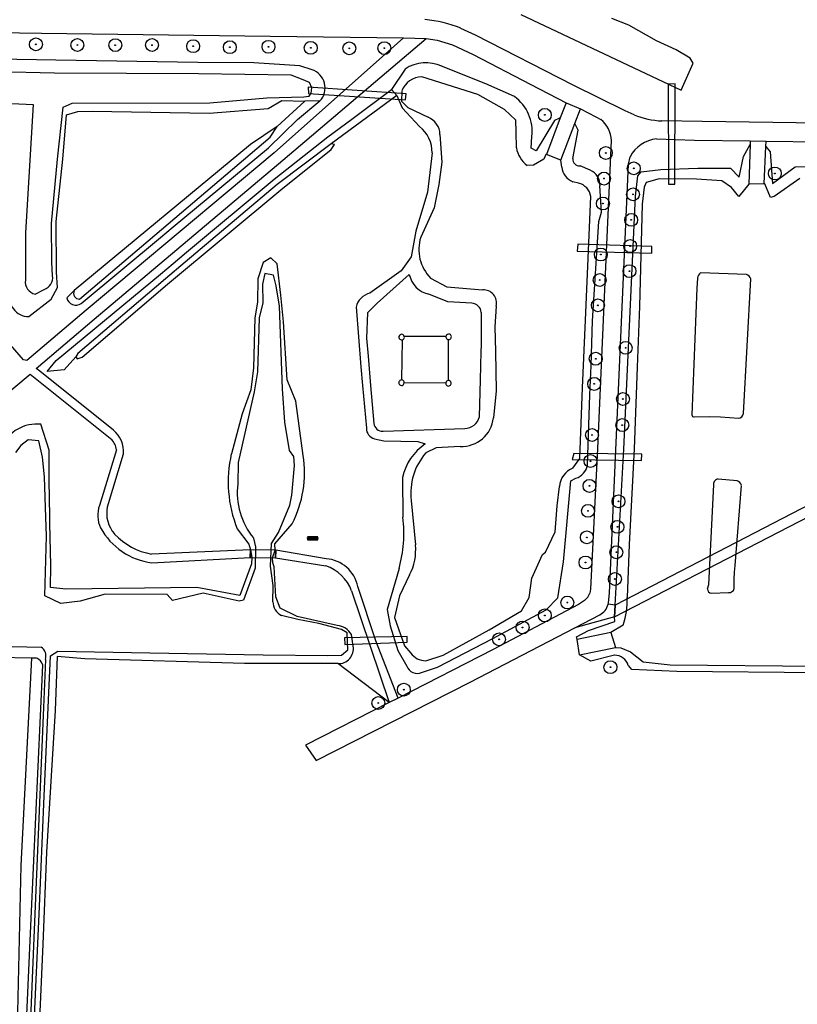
# Model space of a CAD drawing. Header units: metres. Extents: x 102000 to 105000, y 414600 to 420766.
# Tile 266 of 298: x 104592 to 104743, y 420102 to 420294. Entities that reach past the tile are written whole.
import ezdxf

# ---------------------------------------------------------------- set-up
doc = ezdxf.new("R2010")
doc.units = ezdxf.units.M
doc.layers.get('0').update_dxf_attribs({"color": 8})

msp = doc.modelspace()

# ---------------------------------------------------------------- hatches: boundary and pattern name
at = {"ltscale": 0.1}
h = msp.add_hatch(color=256, dxfattribs=at)
edge = h.paths.add_edge_path()
edge.add_arc((104595.24, 420288.92), 0.075, 0, 360)
h = msp.add_hatch(color=256, dxfattribs=at)
edge = h.paths.add_edge_path()
edge.add_arc((104603.29, 420288.79), 0.075, 0, 360)
h = msp.add_hatch(color=256, dxfattribs=at)
edge = h.paths.add_edge_path()
edge.add_arc((104610.65, 420288.77), 0.075, 0, 360)
h = msp.add_hatch(color=256, dxfattribs=at)
edge = h.paths.add_edge_path()
edge.add_arc((104617.79, 420288.78), 0.075, 0, 360)
h = msp.add_hatch(color=256, dxfattribs=at)
edge = h.paths.add_edge_path()
edge.add_arc((104625.79, 420288.56), 0.075, 0, 360)
h = msp.add_hatch(color=256, dxfattribs=at)
edge = h.paths.add_edge_path()
edge.add_arc((104632.91, 420288.36), 0.075, 0, 360)
h = msp.add_hatch(color=256, dxfattribs=at)
edge = h.paths.add_edge_path()
edge.add_arc((104640.41, 420288.44), 0.075, 0, 360)
h = msp.add_hatch(color=256, dxfattribs=at)
edge = h.paths.add_edge_path()
edge.add_arc((104648.62, 420288.24), 0.075, 0, 360)
h = msp.add_hatch(color=256, dxfattribs=at)
edge = h.paths.add_edge_path()
edge.add_arc((104656.11, 420288.15), 0.075, 0, 360)
h = msp.add_hatch(color=256, dxfattribs=at)
edge = h.paths.add_edge_path()
edge.add_arc((104662.92, 420288.19), 0.075, 0, 360)
h = msp.add_hatch(color=256, dxfattribs=at)
edge = h.paths.add_edge_path()
edge.add_arc((104694.09, 420275.21), 0.075, 0, 360)
h = msp.add_hatch(color=256, dxfattribs=at)
edge = h.paths.add_edge_path()
edge.add_arc((104705.94, 420267.81), 0.075, 0, 360)
h = msp.add_hatch(color=256, dxfattribs=at)
edge = h.paths.add_edge_path()
edge.add_arc((104711.36, 420264.82), 0.075, 0, 360)
h = msp.add_hatch(color=256, dxfattribs=at)
edge = h.paths.add_edge_path()
edge.add_arc((104705.59, 420262.84), 0.075, 0, 360)
h = msp.add_hatch(color=256, dxfattribs=at)
edge = h.paths.add_edge_path()
edge.add_arc((104738.76, 420263.83), 0.075, 0, 360)
h = msp.add_hatch(color=256, dxfattribs=at)
edge = h.paths.add_edge_path()
edge.add_arc((104711.22, 420259.77), 0.075, 0, 360)
h = msp.add_hatch(color=256, dxfattribs=at)
edge = h.paths.add_edge_path()
edge.add_arc((104705.37, 420257.99), 0.075, 0, 360)
h = msp.add_hatch(color=256, dxfattribs=at)
edge = h.paths.add_edge_path()
edge.add_arc((104710.87, 420254.81), 0.075, 0, 360)
h = msp.add_hatch(color=256, dxfattribs=at)
edge = h.paths.add_edge_path()
edge.add_arc((104710.66, 420249.72), 0.075, 0, 360)
h = msp.add_hatch(color=256, dxfattribs=at)
edge = h.paths.add_edge_path()
edge.add_arc((104704.97, 420248.08), 0.075, 0, 360)
h = msp.add_hatch(color=256, dxfattribs=at)
edge = h.paths.add_edge_path()
edge.add_arc((104710.53, 420244.86), 0.075, 0, 360)
h = msp.add_hatch(color=256, dxfattribs=at)
edge = h.paths.add_edge_path()
edge.add_arc((104704.75, 420243.13), 0.075, 0, 360)
h = msp.add_hatch(color=256, dxfattribs=at)
edge = h.paths.add_edge_path()
edge.add_arc((104704.4, 420238.21), 0.075, 0, 360)
h = msp.add_hatch(color=256, dxfattribs=at)
edge = h.paths.add_edge_path()
edge.add_arc((104709.79, 420229.95), 0.075, 0, 360)
h = msp.add_hatch(color=256, dxfattribs=at)
edge = h.paths.add_edge_path()
edge.add_arc((104703.98, 420227.83), 0.075, 0, 360)
h = msp.add_hatch(color=256, dxfattribs=at)
edge = h.paths.add_edge_path()
edge.add_arc((104703.68, 420222.94), 0.075, 0, 360)
h = msp.add_hatch(color=256, dxfattribs=at)
edge = h.paths.add_edge_path()
edge.add_arc((104709.26, 420220.01), 0.075, 0, 360)
h = msp.add_hatch(color=256, dxfattribs=at)
edge = h.paths.add_edge_path()
edge.add_arc((104709.13, 420214.94), 0.075, 0, 360)
h = msp.add_hatch(color=256, dxfattribs=at)
edge = h.paths.add_edge_path()
edge.add_arc((104703.26, 420213.01), 0.075, 0, 360)
h = msp.add_hatch(color=256, dxfattribs=at)
edge = h.paths.add_edge_path()
edge.add_arc((104702.96, 420207.95), 0.075, 0, 360)
h = msp.add_hatch(color=256, dxfattribs=at)
edge = h.paths.add_edge_path()
edge.add_arc((104702.76, 420203.12), 0.075, 0, 360)
h = msp.add_hatch(color=256, dxfattribs=at)
edge = h.paths.add_edge_path()
edge.add_arc((104708.39, 420200.12), 0.075, 0, 360)
h = msp.add_hatch(color=256, dxfattribs=at)
edge = h.paths.add_edge_path()
edge.add_arc((104702.48, 420198.27), 0.075, 0, 360)
h = msp.add_hatch(color=256, dxfattribs=at)
edge = h.paths.add_edge_path()
edge.add_arc((104708.19, 420195.16), 0.075, 0, 360)
msp.add_hatch(color=256).paths.add_polyline_path([(104648.02, 420193.25), (104648.02, 420193.2), (104649.99, 420193.2), (104649.99, 420193.25)])
h = msp.add_hatch(color=256, dxfattribs=at)
edge = h.paths.add_edge_path()
edge.add_arc((104702.24, 420193.12), 0.075, 0, 360)
h = msp.add_hatch(color=256, dxfattribs=at)
edge = h.paths.add_edge_path()
edge.add_arc((104707.99, 420190.23), 0.075, 0, 360)
h = msp.add_hatch(color=256, dxfattribs=at)
edge = h.paths.add_edge_path()
edge.add_arc((104701.99, 420188.24), 0.075, 0, 360)
h = msp.add_hatch(color=256, dxfattribs=at)
edge = h.paths.add_edge_path()
edge.add_arc((104707.7, 420185.03), 0.075, 0, 360)
h = msp.add_hatch(color=256, dxfattribs=at)
edge = h.paths.add_edge_path()
edge.add_arc((104698.47, 420180.46), 0.075, 0, 360)
h = msp.add_hatch(color=256, dxfattribs=at)
edge = h.paths.add_edge_path()
edge.add_arc((104694.09, 420177.96), 0.075, 0, 360)
h = msp.add_hatch(color=256, dxfattribs=at)
edge = h.paths.add_edge_path()
edge.add_arc((104689.77, 420175.62), 0.075, 0, 360)
h = msp.add_hatch(color=256, dxfattribs=at)
edge = h.paths.add_edge_path()
edge.add_arc((104685.2, 420173.31), 0.075, 0, 360)
h = msp.add_hatch(color=256, dxfattribs=at)
edge = h.paths.add_edge_path()
edge.add_arc((104706.83, 420167.9), 0.075, 0, 360)
h = msp.add_hatch(color=256, dxfattribs=at)
edge = h.paths.add_edge_path()
edge.add_arc((104666.7, 420163.53), 0.075, 0, 360)
h = msp.add_hatch(color=256, dxfattribs=at)
edge = h.paths.add_edge_path()
edge.add_arc((104661.74, 420160.94), 0.075, 0, 360)

# ---------------------------------------------------------------- linework, layer by layer
for p, q in [((104689.46, 420294.74), (104720.56, 420280.03)), ((104710.41, 420292.64), (104707.1, 420293.94)), ((104556.82, 420291.68), (104596.33, 420291.07)), ((104680.65, 420290.73), (104677.79, 420292.03)), ((104715.76, 420289.61), (104710.41, 420292.64)), ((104596.33, 420291.07), (104640.75, 420290.48)), ((104640.75, 420290.48), (104666.62, 420290.21)), ((104666.62, 420290.21), (104641.52, 420267.82)), ((104643.22, 420266.39), (104671.01, 420290.08)), ((104666.62, 420290.21), (104671.01, 420290.08)), ((104671.01, 420290.08), (104673.19, 420289.74)), ((104673.19, 420289.74), (104676.18, 420288.82)), ((104699.57, 420281.02), (104680.65, 420290.73)), ((104719.58, 420287.85), (104715.76, 420289.61)), ((104676.18, 420288.82), (104680.15, 420286.96)), ((104722.32, 420286.22), (104719.58, 420287.85)), ((104599.13, 420285.85), (104570.93, 420286.29)), ((104626.72, 420285.4), (104599.13, 420285.85)), ((104680.15, 420286.96), (104691.39, 420281.11)), ((104722.93, 420285.24), (104722.32, 420286.22)), ((104598.87, 420283.3), (104570.85, 420284.03)), ((104637.57, 420285.34), (104626.72, 420285.4)), ((104646.5, 420284.77), (104637.57, 420285.34)), ((104648.88, 420283.99), (104646.5, 420284.77)), ((104666.95, 420284.12), (104664.29, 420280.13)), ((104682.61, 420281.27), (104674.05, 420284.67)), ((104720.56, 420280.03), (104722.93, 420285.24)), ((104626.81, 420283.19), (104598.87, 420283.3)), ((104644.8, 420282.91), (104626.81, 420283.19)), ((104646.85, 420282.15), (104644.8, 420282.91)), ((104648.38, 420281.51), (104646.85, 420282.15)), ((104681.06, 420279.18), (104670.19, 420282.61)), ((104667.16, 420279.33), (104648.12, 420280.58)), ((104648.12, 420280.58), (104648.16, 420279.35)), ((104648.82, 420280.49), (104648.38, 420281.51)), ((104648.7, 420279.44), (104648.82, 420280.49)), ((104656.61, 420274.38), (104664.29, 420280.13)), ((104664.29, 420280.13), (104665.31, 420279.01)), ((104666.32, 420279.85), (104666.26, 420277.87)), ((104688.2, 420278.76), (104682.61, 420281.27)), ((104691.39, 420281.11), (104698.22, 420277.57)), ((104709.67, 420276.02), (104699.57, 420281.02)), ((104719.41, 420281.23), (104718.06, 420281.21)), ((104718.06, 420281.21), (104718.11, 420261.77)), ((104719.33, 420261.73), (104719.41, 420281.23)), ((104576.35, 420278.04), (104594.73, 420277.25)), ((104629.01, 420277.54), (104640.06, 420278.55)), ((104640.06, 420278.55), (104647.29, 420278.69)), ((104640.37, 420276.48), (104643, 420278.03)), ((104647.5, 420277.88), (104642.07, 420272.94)), ((104643, 420278.03), (104647.5, 420277.88)), ((104646.04, 420274.3), (104650.39, 420277.92)), ((104647.29, 420278.69), (104648.33, 420278.84)), ((104650.39, 420277.92), (104647.5, 420277.88)), ((104648.16, 420279.35), (104667.04, 420278.12)), ((104648.33, 420278.84), (104648.7, 420279.44)), ((104665.31, 420279.01), (104652.56, 420269.57)), ((104665.31, 420279.01), (104666.38, 420276.56)), ((104666.26, 420277.87), (104667.51, 420276.67)), ((104667.04, 420278.12), (104667.16, 420279.33)), ((104686.27, 420276.23), (104681.06, 420279.18)), ((104594.73, 420277.25), (104593.24, 420252.32)), ((104599.4, 420266.61), (104600.53, 420276.74)), ((104600.53, 420276.74), (104602.26, 420277.52)), ((104602.26, 420277.52), (104629.01, 420277.54)), ((104603.4, 420275.85), (104606.26, 420275.91)), ((104606.26, 420275.91), (104628.88, 420275.52)), ((104628.88, 420275.52), (104640.37, 420276.48)), ((104666.38, 420276.56), (104669.75, 420272.94)), ((104667.51, 420276.67), (104671.41, 420274.74)), ((104688.44, 420274.19), (104686.27, 420276.23)), ((104698.22, 420277.57), (104697.1, 420274.63)), ((104698.22, 420277.57), (104701, 420276.39)), ((104699.9, 420273.52), (104701, 420276.39)), ((104701, 420276.39), (104704.02, 420274.86)), ((104711.41, 420275.22), (104709.67, 420276.02)), ((104600.48, 420266.63), (104601.19, 420275.2)), ((104601.19, 420275.2), (104603.4, 420275.85)), ((104640.39, 420268.82), (104646.04, 420274.3)), ((104651.97, 420270.98), (104656.61, 420274.38)), ((104688.55, 420271.95), (104688.44, 420274.19)), ((104695.96, 420274.14), (104692.41, 420268.22)), ((104697.1, 420274.63), (104694.41, 420267.49)), ((104696.82, 420274.52), (104695.96, 420274.14)), ((104697.1, 420274.63), (104696.82, 420274.52)), ((104704.02, 420274.86), (104704.97, 420274.3)), ((104724.62, 420273.91), (104716.84, 420274.03)), ((104642.07, 420272.94), (104636.94, 420269.49)), ((104640.76, 420270.89), (104642.07, 420272.94)), ((104697.18, 420266.44), (104699.9, 420273.52)), ((104699.53, 420266.73), (104700.55, 420272.22)), ((104700.13, 420273.14), (104699.9, 420273.52)), ((104700.55, 420272.22), (104700.13, 420273.14)), ((104763.95, 420273.42), (104724.62, 420273.91)), ((104619.65, 420252.94), (104640.76, 420270.89)), ((104641.5, 420262.72), (104651.97, 420270.98)), ((104673.72, 420271.41), (104674.07, 420266.03)), ((104688.56, 420268.82), (104688.55, 420271.95)), ((104691.43, 420268.73), (104691.57, 420271)), ((104707, 420270.22), (104705.8, 420244.18)), ((104715.78, 420270.56), (104723.18, 420270.32)), ((104723.18, 420270.32), (104733.98, 420270.16)), ((104733.98, 420270.16), (104733.96, 420269.43)), ((104733.98, 420270.16), (104737.05, 420270.09)), ((104636.94, 420269.49), (104602.69, 420241.07)), ((104621.92, 420253.44), (104640.39, 420268.82)), ((104652.56, 420269.57), (104642.12, 420261.69)), ((104642.83, 420260.67), (104652.56, 420268.46)), ((104653.26, 420269.45), (104652.56, 420269.57)), ((104652.56, 420268.46), (104653.26, 420269.45)), ((104692.41, 420268.22), (104691.43, 420268.73)), ((104732.71, 420267.1), (104733.96, 420269.43)), ((104733.96, 420269.43), (104733.7, 420261.74)), ((104736.7, 420261.84), (104737.01, 420269.06)), ((104737.01, 420269.06), (104737.05, 420270.09)), ((104737.01, 420269.06), (104737.87, 420268.06)), ((104737.05, 420270.09), (104763.52, 420269.8)), ((104598.27, 420254.14), (104599.4, 420266.61)), ((104599.17, 420254.5), (104600.48, 420266.63)), ((104641.52, 420267.82), (104605.02, 420237.28)), ((104606.57, 420235.54), (104643.22, 420266.39)), ((104672.19, 420267.81), (104671.33, 420260.22)), ((104693.92, 420266.62), (104691.91, 420265.47)), ((104694.27, 420267.54), (104693.92, 420266.62)), ((104694.41, 420267.49), (104694.27, 420267.54)), ((104697.18, 420266.44), (104694.41, 420267.49)), ((104697.22, 420266.43), (104697.18, 420266.44)), ((104697.4, 420265.05), (104697.22, 420266.43)), ((104710.35, 420265.63), (104710.64, 420267.05)), ((104731.86, 420263.08), (104732.71, 420267.1)), ((104737.87, 420268.06), (104738.28, 420261.91)), ((104674.07, 420266.03), (104673.52, 420261.71)), ((104691.91, 420265.47), (104690.65, 420265.36)), ((104702.92, 420264.47), (104700.94, 420265.33)), ((104706.64, 420182.3), (104710.35, 420265.63)), ((104712.82, 420264.18), (104716.6, 420264.57)), ((104716.6, 420264.57), (104723.81, 420264.85)), ((104723.81, 420264.85), (104730.15, 420264.84)), ((104730.15, 420264.84), (104731.86, 420263.08)), ((104738.28, 420261.91), (104742.69, 420265.09)), ((104742.69, 420265.09), (104760.77, 420265.6)), ((104624.49, 420248.51), (104641.5, 420262.72)), ((104711.69, 420259.45), (104712.16, 420263.38)), ((104712.16, 420263.38), (104712.82, 420264.18)), ((104716.31, 420262.78), (104713.8, 420262.08)), ((104723.56, 420262.75), (104716.31, 420262.78)), ((104728.48, 420262.42), (104723.56, 420262.75)), ((104743.61, 420262.88), (104738.63, 420259.35)), ((104620.82, 420242.32), (104642.83, 420260.67)), ((104642.12, 420261.69), (104624.26, 420246.6)), ((104673.52, 420261.71), (104672.62, 420257.14)), ((104700.65, 420261.95), (104699.5, 420262.23)), ((104705.07, 420256.28), (104704.8, 420261.4)), ((104713.37, 420261.2), (104712.98, 420257.85)), ((104713.8, 420262.08), (104713.37, 420261.2)), ((104718.11, 420261.77), (104719.33, 420261.73)), ((104730.38, 420261.12), (104728.48, 420262.42)), ((104731.77, 420259.38), (104730.38, 420261.12)), ((104733.7, 420261.74), (104731.77, 420259.38)), ((104736.7, 420261.84), (104733.7, 420261.74)), ((104736.84, 420261.84), (104736.7, 420261.84)), ((104737.9, 420259.13), (104736.84, 420261.84)), ((104671.33, 420260.22), (104669.03, 420252.59)), ((104701.96, 420235.31), (104703.01, 420259.34)), ((104709.96, 420221.5), (104711.69, 420259.45)), ((104738.63, 420259.35), (104737.9, 420259.13)), ((104672.62, 420257.14), (104669.98, 420251.44)), ((104712.98, 420257.85), (104712.5, 420237.95)), ((104704.57, 420254.47), (104705.07, 420256.28)), ((104598.32, 420246.57), (104598.27, 420254.14)), ((104599.26, 420244.68), (104599.17, 420254.5)), ((104603.71, 420239.41), (104619.65, 420252.94)), ((104619.46, 420251.39), (104621.92, 420253.44)), ((104703.38, 420235.19), (104704.57, 420254.47)), ((104593.24, 420252.32), (104593.2, 420243.11)), ((104604.03, 420238.55), (104619.46, 420251.39)), ((104669.03, 420252.59), (104668.12, 420247.65)), ((104700.47, 420250.12), (104700.34, 420248.76)), ((104714.89, 420249.62), (104700.47, 420250.12)), ((104714.89, 420248.37), (104714.89, 420249.62)), ((104621.87, 420246.31), (104624.49, 420248.51)), ((104640.88, 420247.43), (104639.39, 420246.51)), ((104642.07, 420246.27), (104640.88, 420247.43)), ((104668.12, 420247.65), (104666.17, 420244.92)), ((104700.34, 420248.76), (104714.89, 420248.37)), ((104598.49, 420243.93), (104598.32, 420246.57)), ((104619.44, 420244.28), (104621.87, 420246.31)), ((104624.26, 420246.6), (104620.43, 420243.37)), ((104639.39, 420246.51), (104638.33, 420243.37)), ((104642.83, 420240.18), (104642.07, 420246.27)), ((104599.16, 420227.47), (104619.44, 420244.28)), ((104599.46, 420241.66), (104599.26, 420244.68)), ((104620.43, 420243.37), (104603.35, 420228.88)), ((104638.33, 420243.37), (104638.27, 420238.8)), ((104639.68, 420244.37), (104639.25, 420242.29)), ((104641.36, 420244.05), (104639.68, 420244.37)), ((104641.89, 420242.03), (104641.36, 420244.05)), ((104666.17, 420244.92), (104660.11, 420240.56)), ((104667.76, 420244.18), (104661.49, 420238.65)), ((104671.91, 420243.5), (104675.06, 420241.83)), ((104705.8, 420244.18), (104704.31, 420210.41)), ((104723.75, 420243.49), (104723.61, 420241.55)), ((104733.25, 420244.19), (104724.32, 420244.55)), ((104732.66, 420217.18), (104734.08, 420243.37)), ((104598.23, 420239.4), (104599.46, 420241.66)), ((104604.22, 420228.16), (104620.82, 420242.32)), ((104639.25, 420242.29), (104639.31, 420238.67)), ((104642.52, 420238.02), (104641.89, 420242.03)), ((104675.06, 420241.83), (104682.01, 420241.21)), ((104723.61, 420241.55), (104722.64, 420216.92)), ((104595.1, 420240.4), (104596.86, 420241.31)), ((104602.69, 420241.07), (104601.23, 420239.66)), ((104643.33, 420235), (104642.83, 420240.18)), ((104675.26, 420238.88), (104671.59, 420240.36)), ((104593.84, 420236.01), (104598.23, 420239.4)), ((104638.27, 420238.8), (104637.78, 420235.8)), ((104639.31, 420238.67), (104638.63, 420235.8)), ((104643.14, 420221.96), (104642.52, 420238.02)), ((104657.42, 420237.89), (104658.36, 420226.25)), ((104661.49, 420238.65), (104659.65, 420236.78)), ((104679.9, 420238.63), (104675.26, 420238.88)), ((104684.65, 420238.05), (104684.41, 420234.01)), ((104712.5, 420237.95), (104712.03, 420226.19)), ((104605.02, 420237.28), (104593.47, 420227.47)), ((104637.78, 420235.8), (104637.49, 420226.06)), ((104638.63, 420235.8), (104638.29, 420225.26)), ((104659.65, 420236.78), (104659.47, 420231.8)), ((104681.76, 420230.52), (104681.76, 420236.82)), ((104592.83, 420227.6), (104586.55, 420234.83)), ((104595.27, 420225.95), (104606.57, 420235.54)), ((104644.01, 420223.74), (104643.33, 420235)), ((104684.41, 420234.01), (104684.49, 420229.24)), ((104701.42, 420222.21), (104701.96, 420235.31)), ((104703.07, 420226.49), (104703.38, 420235.19)), ((104674.88, 420232.18), (104666.79, 420232.14)), ((104659.47, 420231.8), (104659.76, 420228.34)), ((104666.38, 420231.51), (104666.25, 420223.72)), ((104675.36, 420223.62), (104675.4, 420231.56)), ((104681.73, 420229.17), (104681.76, 420230.52)), ((104602.98, 420228.23), (104600.75, 420225.65)), ((104603.35, 420228.88), (104602.98, 420228.23)), ((104602.98, 420228.23), (104603.28, 420227.84)), ((104603.28, 420227.84), (104604.22, 420228.16)), ((104659.76, 420228.34), (104660.25, 420222.62)), ((104681.59, 420223.73), (104681.73, 420229.17)), ((104684.49, 420229.24), (104684.66, 420221.58)), ((104593.47, 420227.47), (104592.83, 420227.6)), ((104597.41, 420225.34), (104599.16, 420227.47)), ((104658.36, 420226.25), (104658.68, 420222.62)), ((104702.86, 420220.84), (104703.07, 420226.49)), ((104712.03, 420226.19), (104711.41, 420210.35)), ((104572.01, 420206.41), (104594.1, 420224.81)), ((104594.1, 420224.81), (104609.97, 420212.15)), ((104596, 420225.4), (104595.27, 420225.95)), ((104610.32, 420213.95), (104596, 420225.4)), ((104600.75, 420225.65), (104597.41, 420225.34)), ((104637.49, 420226.06), (104636.96, 420221.8)), ((104638.29, 420225.26), (104637.66, 420221.37)), ((104645.73, 420219.6), (104644.01, 420223.74)), ((104658.68, 420222.62), (104659.43, 420214.31)), ((104660.25, 420222.62), (104660.88, 420215.28)), ((104666.78, 420223.21), (104674.85, 420223.16)), ((104681.4, 420216.54), (104681.59, 420223.73)), ((104637.66, 420221.37), (104634.55, 420207.65)), ((104636.96, 420221.8), (104635.28, 420217.15)), ((104643.6, 420215.51), (104643.14, 420221.96)), ((104684.66, 420221.58), (104684.11, 420216.34)), ((104700.86, 420208.46), (104701.42, 420222.21)), ((104702.36, 420207.16), (104702.86, 420220.84)), ((104709.45, 420210.25), (104709.96, 420221.5)), ((104647.15, 420209.05), (104645.73, 420219.6)), ((104635.28, 420217.15), (104633.2, 420209.34)), ((104723.12, 420216.56), (104726.08, 420216.58)), ((104726.08, 420216.58), (104728.18, 420216.52)), ((104597.82, 420210.06), (104596.21, 420215.09)), ((104644.51, 420209.98), (104643.6, 420215.51)), ((104728.18, 420216.52), (104731.68, 420216.3)), ((104662.66, 420213.76), (104678.52, 420214.3)), ((104592.34, 420210.98), (104591.28, 420209.61)), ((104593.71, 420212.05), (104592.34, 420210.98)), ((104595.78, 420211.86), (104593.71, 420212.05)), ((104596.51, 420208.68), (104595.78, 420211.86)), ((104661, 420212.3), (104662.84, 420211.89)), ((104662.84, 420211.89), (104669.4, 420211.74)), ((104669.4, 420211.74), (104670.85, 420211.27)), ((104597.84, 420202.91), (104597.82, 420210.06)), ((104610.86, 420210.14), (104607.57, 420199.33)), ((104609.11, 420199.04), (104612.27, 420209.37)), ((104645.31, 420208.84), (104644.51, 420209.98)), ((104672.98, 420210.54), (104670.95, 420209.53)), ((104677.65, 420210.8), (104672.98, 420210.54)), ((104699.71, 420209.44), (104699.42, 420208.23)), ((104712.94, 420209.31), (104699.71, 420209.44)), ((104704.31, 420210.41), (104702.98, 420183.03)), ((104707.74, 420179.97), (104709.45, 420210.25)), ((104711.41, 420210.35), (104710.46, 420191.77)), ((104712.86, 420208.04), (104712.94, 420209.31)), ((104596.92, 420204.89), (104596.51, 420208.68)), ((104634.55, 420207.65), (104634.46, 420203.53)), ((104644.95, 420201.34), (104645.44, 420207.06)), ((104645.44, 420207.06), (104645.31, 420208.84)), ((104699.42, 420208.23), (104712.86, 420208.04)), ((104699.51, 420206.59), (104700.86, 420208.46)), ((104597.19, 420196.97), (104596.92, 420204.89)), ((104666.46, 420204.76), (104666.52, 420197.02)), ((104697.69, 420188.38), (104699.11, 420204.11)), ((104699.11, 420204.11), (104700.14, 420204.61)), ((104726.88, 420203.4), (104725.87, 420183.92)), ((104731.44, 420204.1), (104727.78, 420204.43)), ((104731.05, 420187.66), (104732.28, 420203.23)), ((104597.86, 420202.05), (104597.84, 420202.91)), ((104597.96, 420195.87), (104597.86, 420202.05)), ((104644.54, 420199.36), (104644.95, 420201.34)), ((104696.49, 420199.24), (104696.91, 420203.03)), ((104748.86, 420201.26), (104707.74, 420179.97)), ((104748.86, 420201.26), (104707.74, 420179.97)), ((104642.34, 420194.1), (104644.54, 420199.36)), ((104668.12, 420200.29), (104668.96, 420191.69)), ((104707.62, 420177.69), (104749.79, 420199.49)), ((104707.62, 420177.69), (104749.79, 420199.49)), ((104696.12, 420194.17), (104696.49, 420199.24)), ((104597.31, 420193.42), (104597.19, 420196.97)), ((104598.11, 420187.64), (104597.96, 420195.87)), ((104641.65, 420191.84), (104645.02, 420195.77)), ((104634.35, 420194.77), (104636.62, 420191.83)), ((104641, 420191.9), (104642.34, 420194.1)), ((104694.23, 420190.28), (104696.12, 420194.17)), ((104597, 420181.75), (104597.31, 420193.42)), ((104636.62, 420191.83), (104636.9, 420190.69)), ((104637.49, 420193), (104637.9, 420191.27)), ((104640.83, 420187.54), (104641, 420191.9)), ((104641.68, 420190.62), (104641.65, 420191.84)), ((104648.02, 420193.2), (104648.02, 420193.25)), ((104648.02, 420193.25), (104649.99, 420193.25)), ((104649.99, 420193.2), (104648.02, 420193.2)), ((104648.02, 420192.92), (104648.02, 420193.12)), ((104648.02, 420193.12), (104649.99, 420193.12)), ((104649.99, 420192.92), (104648.02, 420192.92)), ((104648.02, 420192.84), (104648.02, 420192.65)), ((104649.99, 420192.84), (104648.02, 420192.84)), ((104648.02, 420192.65), (104649.99, 420192.65)), ((104648.31, 420193.2), (104648.31, 420193.12)), ((104648.31, 420192.84), (104648.31, 420192.92)), ((104648.36, 420193.2), (104648.36, 420193.12)), ((104648.36, 420192.84), (104648.36, 420192.92)), ((104649.64, 420193.2), (104649.64, 420193.12)), ((104649.64, 420192.84), (104649.64, 420192.92)), ((104649.69, 420193.2), (104649.69, 420193.12)), ((104649.69, 420192.84), (104649.69, 420192.92)), ((104649.99, 420193.25), (104649.99, 420193.2)), ((104649.99, 420193.12), (104649.99, 420192.92)), ((104649.99, 420192.65), (104649.99, 420192.84)), ((104710.46, 420191.77), (104710.08, 420181.42)), ((104636.9, 420190.69), (104617.71, 420189.85)), ((104636.9, 420190.69), (104636.87, 420189.21)), ((104636.9, 420190.69), (104636.87, 420189.21)), ((104636.87, 420189.21), (104636.9, 420190.69)), ((104641.81, 420190.62), (104636.9, 420190.69)), ((104641.81, 420190.62), (104636.9, 420190.69)), ((104636.9, 420190.69), (104637.17, 420189.21)), ((104637.9, 420191.27), (104637.83, 420187.17)), ((104641.17, 420189.14), (104641.68, 420190.62)), ((104641.79, 420189.13), (104641.81, 420190.62)), ((104641.79, 420189.13), (104641.81, 420190.62)), ((104641.81, 420190.62), (104641.79, 420189.13)), ((104651.6, 420188.98), (104641.81, 420190.62)), ((104693.64, 420189.78), (104694.23, 420190.28)), ((104617.78, 420188.19), (104636.87, 420189.21)), ((104637.1, 420187.99), (104634.87, 420181.84)), ((104636.87, 420189.21), (104641.79, 420189.13)), ((104636.87, 420189.21), (104641.79, 420189.13)), ((104637.17, 420189.21), (104637.1, 420187.99)), ((104641.25, 420188.19), (104641.17, 420189.14)), ((104641.52, 420187.43), (104641.25, 420188.19)), ((104641.79, 420189.13), (104651.52, 420187.6)), ((104691.55, 420185.19), (104693.64, 420189.78)), ((104696.61, 420181.36), (104697.69, 420188.38)), ((104598.1, 420183.37), (104598.11, 420187.64)), ((104637.83, 420187.17), (104635.56, 420180.9)), ((104641.29, 420183.77), (104640.83, 420187.54)), ((104641.84, 420181.59), (104641.52, 420187.43)), ((104665.77, 420187.07), (104663.44, 420179.14)), ((104730.89, 420185.01), (104730.92, 420186.38)), ((104730.92, 420186.38), (104731.05, 420187.66)), ((104667.81, 420185.83), (104665.84, 420181.78)), ((104691.03, 420181.46), (104691.55, 420185.19)), ((104730.89, 420183.43), (104730.89, 420185.01)), ((104601.06, 420183.04), (104598.1, 420183.37)), ((104626.47, 420183.41), (104601.06, 420183.04)), ((104627.71, 420182.29), (104621.77, 420180.87)), ((104634.87, 420181.84), (104626.47, 420183.41)), ((104634.73, 420180.75), (104627.71, 420182.29)), ((104641.27, 420180.61), (104641.29, 420183.77)), ((104656.54, 420182.73), (104663.84, 420161.07)), ((104661.28, 420173.01), (104657.78, 420183.55)), ((104702.98, 420183.03), (104702.84, 420182.28)), ((104706.44, 420180.38), (104706.64, 420182.3)), ((104725.87, 420183.92), (104725.65, 420183.08)), ((104726.45, 420182.26), (104729.75, 420182.39)), ((104600.09, 420180.27), (104597, 420181.75)), ((104603.82, 420180.71), (104600.09, 420180.27)), ((104608.72, 420182.07), (104603.82, 420180.71)), ((104620.72, 420182.03), (104608.72, 420182.07)), ((104621.77, 420180.87), (104620.72, 420182.03)), ((104635.56, 420180.9), (104634.73, 420180.75)), ((104642.68, 420179.35), (104641.84, 420181.59)), ((104665.84, 420181.78), (104664.89, 420177.53)), ((104689.58, 420178.82), (104691.03, 420181.46)), ((104694.38, 420179.06), (104696.61, 420181.36)), ((104701.82, 420180.85), (104700.65, 420180.1)), ((104706.38, 420180.12), (104706.44, 420180.38)), ((104645.99, 420177.77), (104642.68, 420179.35)), ((104663.44, 420179.14), (104664.02, 420175.96)), ((104683.3, 420175.14), (104689.58, 420178.82)), ((104684.02, 420173.49), (104694.38, 420179.06)), ((104700.65, 420180.1), (104684.05, 420171.34)), ((104707.74, 420179.97), (104706.38, 420180.12)), ((104707.62, 420177.69), (104707.74, 420179.97)), ((104707.74, 420179.97), (104707.62, 420177.69)), ((104707.74, 420179.97), (104707.62, 420177.69)), ((104646.11, 420177.15), (104642.97, 420177.96)), ((104653.76, 420176), (104645.99, 420177.77)), ((104650.17, 420176.41), (104646.11, 420177.15)), ((104654.57, 420175.23), (104650.17, 420176.41)), ((104664.89, 420177.53), (104666.86, 420172.06)), ((104699.89, 420175.55), (104704.76, 420178.07)), ((104707.62, 420177.69), (104699.89, 420175.55)), ((104702.59, 420175.05), (104707.66, 420176.77)), ((104707.66, 420176.77), (104707.62, 420177.69)), ((104655.67, 420174.55), (104654.57, 420175.23)), ((104655.85, 420171.27), (104655.67, 420174.55)), ((104664.02, 420175.96), (104665.55, 420171.15)), ((104674.32, 420170.24), (104683.3, 420175.14)), ((104679.56, 420165.01), (104699.89, 420175.55)), ((104700.21, 420173.77), (104702.59, 420175.05)), ((104706.92, 420174.62), (104700.35, 420173.29)), ((104709.32, 420176.09), (104706.92, 420174.62)), ((104706.92, 420174.62), (104707.84, 420171.73)), ((104667.32, 420173.88), (104655.15, 420173.63)), ((104655.15, 420173.63), (104655.22, 420172.3)), ((104655.22, 420172.3), (104667.32, 420172.73)), ((104656.87, 420171.99), (104656.51, 420174.24)), ((104665.62, 420161.9), (104661.28, 420173.01)), ((104667.32, 420172.73), (104667.32, 420173.88)), ((104673.26, 420167.92), (104684.02, 420173.49)), ((104700.35, 420173.29), (104700.21, 420173.77)), ((104700.85, 420170.29), (104700.35, 420173.29)), ((104572.5, 420172.36), (104596.28, 420171.79)), ((104598.04, 420170.13), (104599.47, 420171.03)), ((104599.47, 420171.03), (104617.36, 420170.7)), ((104617.36, 420170.7), (104639.35, 420170.27)), ((104654.57, 420170.25), (104655.85, 420171.27)), ((104665.55, 420171.15), (104667.26, 420168.09)), ((104684.05, 420171.34), (104665.62, 420161.9)), ((104666.86, 420172.06), (104668.04, 420170.62)), ((104700.85, 420170.29), (104707.84, 420171.73)), ((104707.84, 420171.73), (104708.83, 420171.67)), ((104708.83, 420171.67), (104710.72, 420170.87)), ((104710.72, 420170.87), (104713.19, 420168.93)), ((104594.42, 420169.66), (104552.83, 420170.57)), ((104592.38, 420129.36), (104594.42, 420169.66)), ((104595.38, 420169.64), (104594.42, 420169.66)), ((104597.1, 420169.42), (104596.66, 420158.48)), ((104596.82, 420142.86), (104598.04, 420170.13)), ((104599.37, 420169.97), (104598.97, 420159.5)), ((104604.77, 420169.53), (104599.37, 420169.97)), ((104635.75, 420168.62), (104604.77, 420169.53)), ((104639.35, 420170.27), (104651.86, 420170.14)), ((104651.86, 420170.14), (104654.57, 420170.25)), ((104670.95, 420169.15), (104674.32, 420170.24)), ((104703.02, 420169.08), (104700.85, 420170.29)), ((104707.59, 420170.22), (104703.02, 420169.08)), ((104713.19, 420168.93), (104718.43, 420168.36)), ((104594.3, 420119.08), (104596.58, 420168.32)), ((104653.86, 420168.59), (104635.75, 420168.62)), ((104663.84, 420161.07), (104653.86, 420168.59)), ((104670.15, 420166.88), (104673.26, 420167.92)), ((104710.96, 420167.45), (104710.31, 420168.21)), ((104719.76, 420167.09), (104710.96, 420167.45)), ((104718.43, 420168.36), (104753.98, 420168.06)), ((104753.96, 420166.7), (104719.76, 420167.09)), ((104649.67, 420149.78), (104679.56, 420165.01)), ((104665.62, 420161.9), (104663.84, 420161.07)), ((104598.97, 420159.5), (104597.32, 420131.95)), ((104663.84, 420161.07), (104647.62, 420152.72)), ((104596.66, 420158.48), (104595.04, 420119.98)), ((104647.62, 420152.72), (104649.67, 420149.78)), ((104595.87, 420119.9), (104596.82, 420142.86)), ((104597.32, 420131.95), (104596.58, 420114.08)), ((104591.09, 420072.68), (104592.38, 420129.36)), ((104593.4, 420098.95), (104594.3, 420119.08)), ((104595.04, 420119.98), (104593.61, 420084.64)), ((104594.92, 420098.64), (104595.87, 420119.9)), ((104596.58, 420114.08), (104595.99, 420100.92))]:
    msp.add_line(p, q)
for centre, radius in [((104595.24, 420288.92), 1.25), ((104603.29, 420288.79), 1.25), ((104610.65, 420288.77), 1.25), ((104617.79, 420288.78), 1.25), ((104625.79, 420288.56), 1.25), ((104632.91, 420288.36), 1.25), ((104640.41, 420288.44), 1.25), ((104648.62, 420288.24), 1.25), ((104656.11, 420288.15), 1.25), ((104662.92, 420288.19), 1.25), ((104595.24, 420288.92), 0.0225), ((104603.29, 420288.79), 0.0225), ((104610.65, 420288.77), 0.0225), ((104617.79, 420288.78), 0.0225), ((104625.79, 420288.56), 0.0225), ((104632.91, 420288.36), 0.0225), ((104640.41, 420288.44), 0.0225), ((104648.62, 420288.24), 0.0225), ((104656.11, 420288.15), 0.0225), ((104662.92, 420288.19), 0.0225), ((104694.09, 420275.21), 1.25), ((104694.09, 420275.21), 0.0225), ((104705.94, 420267.81), 1.25), ((104705.94, 420267.81), 0.0225), ((104711.36, 420264.82), 1.25), ((104711.36, 420264.82), 0.0225), ((104738.76, 420263.83), 1.25), ((104705.59, 420262.84), 1.25), ((104705.59, 420262.84), 0.0225), ((104738.76, 420263.83), 0.0225), ((104711.22, 420259.77), 1.25), ((104705.37, 420257.99), 1.25), ((104711.22, 420259.77), 0.0225), ((104705.37, 420257.99), 0.0225), ((104710.87, 420254.81), 1.25), ((104710.87, 420254.81), 0.0225), ((104704.97, 420248.08), 1.25), ((104710.66, 420249.72), 1.25), ((104710.66, 420249.72), 0.0225), ((104704.97, 420248.08), 0.0225), ((104710.53, 420244.86), 1.25), ((104704.75, 420243.13), 1.25), ((104710.53, 420244.86), 0.0225), ((104704.75, 420243.13), 0.0225), ((104704.4, 420238.21), 1.25), ((104704.4, 420238.21), 0.0225), ((104709.79, 420229.95), 1.25), ((104709.79, 420229.95), 0.0225), ((104703.98, 420227.83), 1.25), ((104703.98, 420227.83), 0.0225), ((104703.68, 420222.94), 1.25), ((104703.68, 420222.94), 0.0225), ((104709.26, 420220.01), 1.25), ((104709.26, 420220.01), 0.0225), ((104709.13, 420214.94), 1.25), ((104709.13, 420214.94), 0.0225), ((104703.26, 420213.01), 1.25), ((104703.26, 420213.01), 0.0225), ((104702.96, 420207.95), 1.25), ((104702.96, 420207.95), 0.0225), ((104702.76, 420203.12), 1.25), ((104702.76, 420203.12), 0.0225), ((104708.39, 420200.12), 1.25), ((104702.48, 420198.27), 1.25), ((104708.39, 420200.12), 0.0225), ((104702.48, 420198.27), 0.0225), ((104708.19, 420195.16), 1.25), ((104702.24, 420193.12), 1.25), ((104708.19, 420195.16), 0.0225), ((104702.24, 420193.12), 0.0225), ((104707.99, 420190.23), 1.25), ((104707.99, 420190.23), 0.0225), ((104701.99, 420188.24), 1.25), ((104701.99, 420188.24), 0.0225), ((104707.7, 420185.03), 1.25), ((104707.7, 420185.03), 0.0225), ((104698.47, 420180.46), 1.25), ((104698.47, 420180.46), 0.0225), ((104694.09, 420177.96), 1.25), ((104689.77, 420175.62), 1.25), ((104694.09, 420177.96), 0.0225), ((104685.2, 420173.31), 1.25), ((104689.77, 420175.62), 0.0225), ((104685.2, 420173.31), 0.0225), ((104706.83, 420167.9), 1.25), ((104706.83, 420167.9), 0.0225), ((104666.7, 420163.53), 1.25), ((104666.7, 420163.53), 0.0225), ((104661.74, 420160.94), 1.25), ((104661.74, 420160.94), 0.0225)]:
    msp.add_circle(centre, radius)
for centre in [(104595.24, 420288.92), (104603.29, 420288.79), (104610.65, 420288.77), (104617.79, 420288.78), (104625.79, 420288.56), (104632.91, 420288.36), (104640.41, 420288.44), (104648.62, 420288.24), (104656.11, 420288.15), (104662.92, 420288.19), (104694.09, 420275.21), (104705.94, 420267.81), (104711.36, 420264.82), (104705.59, 420262.84), (104738.76, 420263.83), (104711.22, 420259.77), (104705.37, 420257.99), (104710.87, 420254.81), (104710.66, 420249.72), (104704.97, 420248.08), (104710.53, 420244.86), (104704.75, 420243.13), (104704.4, 420238.21), (104709.79, 420229.95), (104703.98, 420227.83), (104703.68, 420222.94), (104709.26, 420220.01), (104709.13, 420214.94), (104703.26, 420213.01), (104702.96, 420207.95), (104702.76, 420203.12), (104708.39, 420200.12), (104702.48, 420198.27), (104708.19, 420195.16), (104702.24, 420193.12), (104707.99, 420190.23), (104701.99, 420188.24), (104707.7, 420185.03), (104698.47, 420180.46), (104694.09, 420177.96), (104689.77, 420175.62), (104685.2, 420173.31), (104706.83, 420167.9), (104666.7, 420163.53), (104661.74, 420160.94)]:
    msp.add_circle(centre, 0.075, dxfattribs=at)
for centre, radius, start, end in [((104669.08, 420271.23), 22.55, 67.2902, 85.7189), ((104647.67, 420280.47), 3.73, 316.88, 71.1037), ((104671, 420277.94), 7.39, 65.6005, 123.224), ((104670.26, 420278.41), 4.2, 90.9024, 159.8562), ((104683.23, 420272), 8.4, 353.1751, 53.6757), ((104670.12, 420271.38), 3.6, 0.4744, 68.9928), ((104701.55, 420270.05), 5.46, 1.8461, 51.2052), ((104717.66, 420290.76), 16.75, 248.1155, 267.2095), ((104665.94, 420267.98), 6.25, 358.4717, 52.5018), ((104716.53, 420263.95), 6.66, 96.3934, 152.1907), ((104694.09, 420269.81), 5.62, 190.1119, 232.205), ((104700.81, 420266.62), 1.29, 175.1952, 275.7835), ((104700.74, 420265.36), 3.36, 185.2701, 248.3654), ((104701.6, 420261.55), 3.21, 357.2949, 65.7014), ((104699.92, 420258.92), 3.11, 7.7756, 76.5812), ((104677.48, 420249.06), 7.87, 162.4355, 224.9668), ((104596.09, 420243.6), 2.42, 288.6159, 7.9042), ((104672.66, 420245.26), 5.02, 192.4733, 257.7066), ((104725.5, 420243.23), 1.77, 131.8073, 171.6682), ((104732.98, 420243.07), 1.14, 14.8453, 76.127), ((104595.58, 420242.76), 2.41, 171.5086, 258.5349), ((104593.91, 420239.85), 3.84, 166.1277, 268.9362), ((104603.02, 420240.08), 1.84, 193.324, 303.6452), ((104603.68, 420240.54), 1.13, 152.014, 271.3668), ((104660.88, 420237.1), 3.54, 102.491, 167.2313), ((104682.13, 420238.63), 2.59, 347.1449, 92.5197), ((104679.81, 420236.69), 1.94, 3.7898, 87.5215), ((104666.29, 420232.05), 0.538, 66.8312, 231.0385), ((104666.24, 420232.04), 0.565, 10.2722, 62.1234), ((104666.24, 420232.04), 0.567, 306.95, 9.8068), ((104675.42, 420232.1), 0.538, 172.2367, 231.0842), ((104675.42, 420232.1), 0.538, 66.8477, 172.3269), ((104675.37, 420232.1), 0.564, 306.861, 62.0565), ((104666.29, 420232), 0.499, 228.0452, 280.2788), ((104666.29, 420232), 0.505, 280.2268, 305.1343), ((104675.41, 420232.06), 0.5, 228.2273, 268.4789), ((104675.43, 420232.01), 0.454, 266.3652, 307.3098), ((104666.27, 420223.18), 0.538, 91.8647, 231.05), ((104666.27, 420223.14), 0.499, 228.0359, 305.5434), ((104666.27, 420223.2), 0.52, 66.1684, 92.0791), ((104666.22, 420223.18), 0.561, 2.5554, 62.3241), ((104666.22, 420223.18), 0.565, 306.7886, 2.4156), ((104675.38, 420223.08), 0.537, 170.8754, 231.2301), ((104675.38, 420223.07), 0.542, 92.6074, 170.6178), ((104675.37, 420223.03), 0.503, 228.3613, 305.218), ((104675.37, 420223.06), 0.558, 67.2696, 91.9053), ((104675.33, 420223.08), 0.564, 306.861, 62.0565), ((104723.04, 420216.95), 0.404, 184.2153, 280.4852), ((104731.6, 420217.37), 1.08, 274.3422, 349.7739), ((104595.36, 420207.83), 7.31, 83.3796, 156.3213), ((104662.54, 420215.42), 1.67, 184.7889, 274.1992), ((104677.95, 420216.99), 6.19, 267.2183, 353.9799), ((104678.51, 420217.28), 2.98, 270.3403, 345.5587), ((104606.71, 420209.7), 5.57, 356.5706, 49.6998), ((104661.5, 420214.31), 2.07, 180.0188, 256.023), ((104607.04, 420209.65), 3.85, 7.2773, 40.4678), ((104676.83, 420202.5), 10.62, 124.2901, 167.7147), ((104657.05, 420203.89), 24.47, 167.1252, 201.8779), ((104625.55, 420205.71), 21.86, 332.945, 8.7803), ((104680.27, 420201.62), 12.23, 139.6754, 186.2576), ((104699.18, 420207.68), 3.22, 287.3575, 350.6943), ((104701.2, 420202.63), 4.31, 113.0353, 174.5563), ((104648.12, 420201.76), 13.77, 172.6324, 219.4769), ((104727.81, 420203.5), 0.934, 91.7261, 186.3105), ((104730.85, 420202.69), 1.54, 20.7945, 67.4058), ((104613.03, 420197.44), 5.78, 160.9294, 205.2729), ((104615.12, 420197.82), 6.14, 168.527, 221.1637), ((104642.28, 420193.84), 24.44, 343.9168, 7.4751), ((104619.35, 420201.23), 13.13, 208.4359, 263.1437), ((104620.14, 420202.91), 13.28, 223.4534, 259.4516), ((104658.73, 420190.65), 10.28, 332.0374, 5.7832), ((104651.09, 420182.16), 6.84, 11.7309, 85.6665), ((104649.04, 420180.01), 7.98, 19.9344, 71.8398), ((104699.84, 420183.32), 3.17, 308.71, 340.9644), ((104726.49, 420183.09), 0.831, 180.7731, 267.2342), ((104729.89, 420183.38), 0.999, 261.4627, 2.7654), ((104644.18, 420180.6), 2.9, 179.6672, 245.3505), ((104693.6, 420181.03), 16.49, 342.5638, 1.3357), ((104703.22, 420180.95), 3.27, 298.0624, 345.1596), ((104653.4, 420172.41), 3.61, 30.4221, 84.4101), ((104595.04, 420170.04), 2.15, 343.2875, 54.7518), ((104654.01, 420171.49), 2.9, 266.9065, 10.086), ((104594.57, 420167.69), 2.11, 17.1388, 67.3266), ((104670.99, 420172.84), 3.69, 216.8967, 269.2813), ((104707.66, 420167.47), 2.75, 15.6737, 91.4945), ((104669.3, 420168.88), 2.18, 201.2904, 293.005)]:
    msp.add_arc(centre, radius, start, end)

doc.saveas('drawing.dxf')
